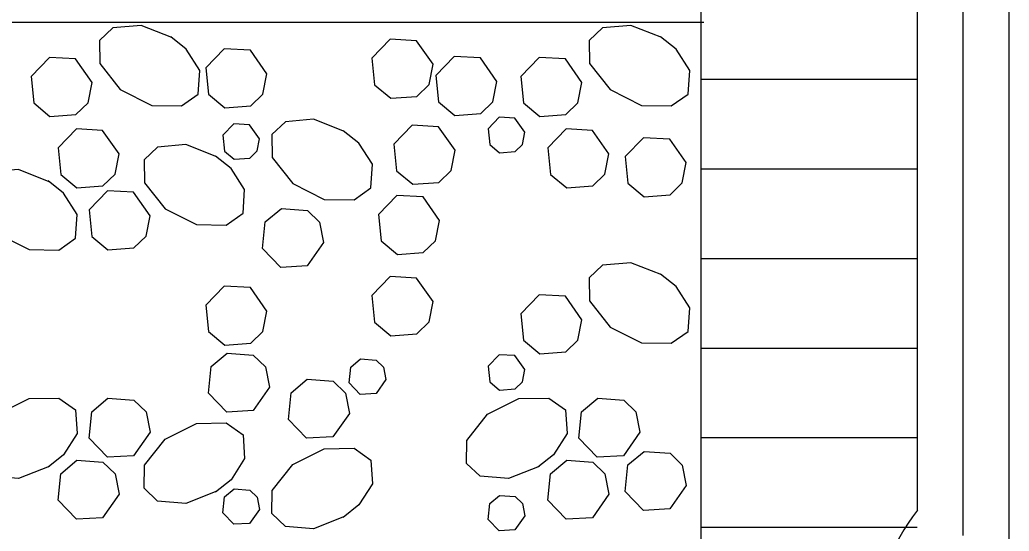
# Model space of a CAD drawing. Extents: x 638653 to 642302, y 298557 to 300414.
# Drawn here: x 638785.13 to 638817.43, y 299337.14 to 299353.84 of the extents above; entities that cross this region are included whole.
import ezdxf

# ---------------------------------------------------------------- set-up
doc = ezdxf.new("R2010")
doc.units = 0
doc.layers.add('1', color=7, linetype='Continuous')

msp = doc.modelspace()

# ---------------------------------------------------------------- linework, layer by layer
at = {"layer": '1'}
for p, q in [((638807.372, 299332.656), (638807.372, 299414.194)), ((638817.433, 299336.272), (638817.433, 299414.194)), ((638814.433, 299375.371), (638814.433, 299337.826)), ((638815.933, 299336.997), (638815.933, 299373.368)), ((638807.46, 299353.749), (638758.478, 299353.749)), ((638807.372, 299351.9), (638814.433, 299351.9)), ((638807.372, 299348.974), (638814.433, 299348.974)), ((638807.372, 299346.048), (638814.433, 299346.048)), ((638807.372, 299343.122), (638814.433, 299343.122)), ((638807.372, 299340.196), (638814.433, 299340.196)), ((638807.372, 299337.27), (638814.433, 299337.27))]:
    msp.add_line(p, q, dxfattribs=at)
for points in [[(638790.1, 299353.262), (638789.094, 299353.661), (638788.17, 299353.581), (638787.73, 299353.164), (638787.744, 299352.414), (638788.411, 299351.562), (638789.441, 299351.046), (638790.412, 299351.029), (638790.959, 299351.418), (638791.011, 299352.191), (638790.567, 299352.883), (638790.059, 299353.288)], [(638806.091, 299353.262), (638805.084, 299353.661), (638804.16, 299353.581), (638803.721, 299353.164), (638803.735, 299352.414), (638804.402, 299351.562), (638805.432, 299351.046), (638806.403, 299351.029), (638806.95, 299351.418), (638807.002, 299352.191), (638806.558, 299352.883), (638806.05, 299353.288)], [(638798.624, 299352.392), (638798.087, 299353.157), (638797.228, 299353.206), (638796.631, 299352.587), (638796.717, 299351.72), (638797.248, 299351.278), (638798.096, 299351.34), (638798.494, 299351.727), (638798.624, 299352.392)], [(638793.202, 299352.083), (638792.664, 299352.848), (638791.805, 299352.897), (638791.208, 299352.278), (638791.294, 299351.411), (638791.825, 299350.97), (638792.673, 299351.031), (638793.072, 299351.418), (638793.201, 299352.083)], [(638800.71, 299351.831), (638800.172, 299352.596), (638799.314, 299352.645), (638798.717, 299352.026), (638798.803, 299351.158), (638799.334, 299350.717), (638800.182, 299350.779), (638800.58, 299351.166), (638800.71, 299351.83)], [(638787.494, 299351.799), (638786.956, 299352.564), (638786.098, 299352.613), (638785.501, 299351.994), (638785.587, 299351.127), (638786.118, 299350.686), (638786.966, 299350.747), (638787.364, 299351.134), (638787.494, 299351.799)], [(638803.485, 299351.799), (638802.947, 299352.564), (638802.088, 299352.613), (638801.492, 299351.994), (638801.578, 299351.127), (638802.108, 299350.686), (638802.956, 299350.747), (638803.355, 299351.134), (638803.484, 299351.799)], [(638792.956, 299349.958), (638792.634, 299350.417), (638792.118, 299350.446), (638791.76, 299350.075), (638791.812, 299349.554), (638792.13, 299349.29), (638792.639, 299349.326), (638792.878, 299349.559), (638792.956, 299349.958)], [(638795.732, 299350.194), (638794.726, 299350.593), (638793.802, 299350.514), (638793.363, 299350.096), (638793.376, 299349.346), (638794.043, 299348.494), (638795.074, 299347.978), (638796.045, 299347.962), (638796.591, 299348.35), (638796.643, 299349.123), (638796.2, 299349.815), (638795.692, 299350.22)], [(638799.341, 299349.583), (638798.804, 299350.348), (638797.945, 299350.397), (638797.348, 299349.778), (638797.434, 299348.911), (638797.965, 299348.47), (638798.812, 299348.531), (638799.212, 299348.918), (638799.341, 299349.583)], [(638801.621, 299350.169), (638801.298, 299350.628), (638800.783, 299350.658), (638800.425, 299350.286), (638800.477, 299349.766), (638800.795, 299349.501), (638801.304, 299349.538), (638801.543, 299349.77), (638801.621, 299350.169)], [(638788.376, 299349.466), (638787.838, 299350.232), (638786.98, 299350.281), (638786.383, 299349.662), (638786.469, 299348.794), (638787, 299348.353), (638787.848, 299348.415), (638788.246, 299348.802), (638788.376, 299349.466)], [(638804.367, 299349.466), (638803.829, 299350.232), (638802.971, 299350.281), (638802.374, 299349.662), (638802.46, 299348.794), (638802.99, 299348.353), (638803.838, 299348.415), (638804.237, 299348.802), (638804.367, 299349.466)], [(638791.563, 299349.368), (638790.557, 299349.767), (638789.632, 299349.688), (638789.193, 299349.27), (638789.207, 299348.52), (638789.874, 299347.668), (638790.904, 299347.152), (638791.875, 299347.136), (638792.422, 299347.524), (638792.474, 299348.297), (638792.03, 299348.989), (638791.522, 299349.394)], [(638806.889, 299349.178), (638806.351, 299349.944), (638805.492, 299349.992), (638804.895, 299349.374), (638804.981, 299348.506), (638805.512, 299348.065), (638806.36, 299348.126), (638806.759, 299348.514), (638806.888, 299349.178)], [(638786.097, 299348.555), (638785.091, 299348.954), (638784.166, 299348.874), (638783.727, 299348.456), (638783.741, 299347.706), (638784.408, 299346.854), (638785.438, 299346.339), (638786.409, 299346.322), (638786.956, 299346.71), (638787.008, 299347.484), (638786.564, 299348.176), (638786.056, 299348.581)], [(638789.388, 299347.442), (638788.85, 299348.208), (638787.992, 299348.257), (638787.395, 299347.638), (638787.481, 299346.77), (638788.012, 299346.329), (638788.86, 299346.391), (638789.258, 299346.778), (638789.388, 299347.442)], [(638798.835, 299347.292), (638798.298, 299348.058), (638797.439, 299348.106), (638796.842, 299347.488), (638796.928, 299346.62), (638797.459, 299346.179), (638798.306, 299346.24), (638798.705, 299346.627), (638798.835, 299347.292)], [(638795.052, 299346.567), (638794.514, 299345.802), (638793.655, 299345.753), (638793.059, 299346.372), (638793.145, 299347.239), (638793.675, 299347.681), (638794.523, 299347.619), (638794.922, 299347.232), (638795.051, 299346.567)], [(638806.091, 299345.51), (638805.084, 299345.909), (638804.16, 299345.829), (638803.721, 299345.411), (638803.735, 299344.661), (638804.402, 299343.809), (638805.432, 299343.294), (638806.403, 299343.277), (638806.95, 299343.665), (638807.002, 299344.439), (638806.558, 299345.131), (638806.05, 299345.536)], [(638798.624, 299344.639), (638798.087, 299345.405), (638797.228, 299345.454), (638796.631, 299344.835), (638796.717, 299343.967), (638797.248, 299343.526), (638798.096, 299343.588), (638798.494, 299343.975), (638798.624, 299344.639)], [(638793.202, 299344.331), (638792.664, 299345.096), (638791.805, 299345.145), (638791.208, 299344.526), (638791.294, 299343.659), (638791.825, 299343.217), (638792.673, 299343.279), (638793.072, 299343.665), (638793.201, 299344.331)], [(638803.485, 299344.047), (638802.947, 299344.812), (638802.088, 299344.861), (638801.492, 299344.242), (638801.578, 299343.375), (638802.108, 299342.933), (638802.956, 299342.995), (638803.355, 299343.382), (638803.484, 299344.047)], [(638793.285, 299341.843), (638792.747, 299341.078), (638791.888, 299341.029), (638791.292, 299341.648), (638791.378, 299342.515), (638791.908, 299342.957), (638792.756, 299342.895), (638793.155, 299342.508), (638793.284, 299341.843)], [(638797.085, 299342.098), (638796.762, 299341.639), (638796.247, 299341.61), (638795.889, 299341.981), (638795.94, 299342.501), (638796.259, 299342.766), (638796.768, 299342.729), (638797.007, 299342.497), (638797.084, 299342.098)], [(638801.621, 299342.417), (638801.298, 299342.876), (638800.783, 299342.906), (638800.425, 299342.534), (638800.477, 299342.014), (638800.795, 299341.749), (638801.304, 299341.786), (638801.543, 299342.018), (638801.621, 299342.417)], [(638795.895, 299340.988), (638795.357, 299340.223), (638794.498, 299340.174), (638793.902, 299340.793), (638793.988, 299341.66), (638794.518, 299342.102), (638795.366, 299342.04), (638795.765, 299341.653), (638795.894, 299340.988)], [(638786.097, 299339.257), (638785.091, 299338.858), (638784.166, 299338.938), (638783.727, 299339.356), (638783.741, 299340.106), (638784.408, 299340.958), (638785.438, 299341.473), (638786.409, 299341.49), (638786.956, 299341.102), (638787.008, 299340.328), (638786.564, 299339.636), (638786.056, 299339.231)], [(638789.388, 299340.37), (638788.85, 299339.604), (638787.992, 299339.555), (638787.395, 299340.174), (638787.481, 299341.042), (638788.012, 299341.483), (638788.86, 299341.421), (638789.258, 299341.034), (638789.388, 299340.37)], [(638802.088, 299339.257), (638801.082, 299338.858), (638800.157, 299338.938), (638799.718, 299339.356), (638799.732, 299340.106), (638800.399, 299340.958), (638801.429, 299341.473), (638802.4, 299341.49), (638802.947, 299341.102), (638802.998, 299340.328), (638802.555, 299339.636), (638802.047, 299339.231)], [(638805.379, 299340.37), (638804.841, 299339.604), (638803.983, 299339.555), (638803.386, 299340.174), (638803.472, 299341.042), (638804.002, 299341.483), (638804.85, 299341.421), (638805.249, 299341.034), (638805.379, 299340.37)], [(638791.563, 299338.444), (638790.557, 299338.045), (638789.632, 299338.124), (638789.193, 299338.542), (638789.207, 299339.292), (638789.874, 299340.144), (638790.904, 299340.66), (638791.875, 299340.676), (638792.422, 299340.288), (638792.474, 299339.515), (638792.03, 299338.823), (638791.522, 299338.418)], [(638795.732, 299337.618), (638794.726, 299337.219), (638793.802, 299337.298), (638793.363, 299337.716), (638793.376, 299338.466), (638794.043, 299339.318), (638795.074, 299339.834), (638796.045, 299339.85), (638796.591, 299339.462), (638796.643, 299338.689), (638796.2, 299337.997), (638795.692, 299337.592)], [(638806.889, 299338.634), (638806.351, 299337.868), (638805.492, 299337.82), (638804.895, 299338.438), (638804.981, 299339.306), (638805.512, 299339.747), (638806.36, 299339.686), (638806.759, 299339.298), (638806.888, 299338.634)], [(638788.376, 299338.346), (638787.838, 299337.58), (638786.98, 299337.531), (638786.383, 299338.15), (638786.469, 299339.018), (638787, 299339.459), (638787.848, 299339.397), (638788.246, 299339.01), (638788.376, 299338.346)], [(638804.367, 299338.346), (638803.829, 299337.58), (638802.971, 299337.531), (638802.374, 299338.15), (638802.46, 299339.018), (638802.99, 299339.459), (638803.838, 299339.397), (638804.237, 299339.01), (638804.367, 299338.346)], [(638792.956, 299337.854), (638792.634, 299337.395), (638792.118, 299337.366), (638791.76, 299337.737), (638791.812, 299338.258), (638792.13, 299338.522), (638792.639, 299338.486), (638792.878, 299338.253), (638792.956, 299337.854)], [(638801.621, 299337.643), (638801.298, 299337.184), (638800.783, 299337.154), (638800.425, 299337.526), (638800.477, 299338.046), (638800.795, 299338.311), (638801.304, 299338.274), (638801.543, 299338.042), (638801.621, 299337.643)]]:
    msp.add_lwpolyline(points, dxfattribs=at)
msp.add_ellipse((638824.593, 299334.077), major_axis=(-11.504, 0), ratio=0.694444, start_param=5.794751, end_param=6.735979, dxfattribs=at)

doc.saveas('drawing.dxf')
